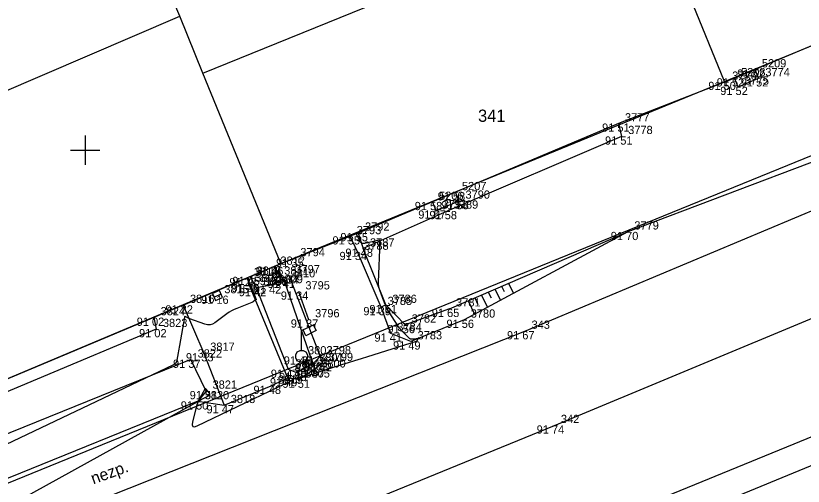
# Model space of a CAD drawing. Extents: x -711081 to -709338, y -1025122 to -1024092.
# Drawn here: x -710427.36 to -710400.55, y -1024786.44 to -1024770.42 of the extents above; entities that cross this region are included whole.
import ezdxf

# ---------------------------------------------------------------- set-up
doc = ezdxf.new("R2010")
doc.units = 0
for name, color, linetype in [('Ex_Minor Contours', 7, 'Continuous'), ('Z_anglicke_dvorky', 7, 'Continuous'), ('Z_body', 7, 'Continuous'), ('Z_body_cisla', 7, 'Continuous'), ('Z_body_vysky_redukovane', 7, 'Continuous'), ('Z_budova', 7, 'Continuous'), ('Z_hektometricka_sit', 7, 'Continuous'), ('Z_hrany_paty', 7, 'Continuous'), ('Z_katastr_cisla_stavebni', 7, 'Continuous'), ('Z_katastr_hranice', 7, 'Continuous'), ('Z_katastr_hranice_katastralniho_uzemi', 7, 'Continuous'), ('Z_katastr_vnitrni_kresba', 7, 'Continuous'), ('Z_komunikace', 7, 'Continuous'), ('Z_komunikace_osa', 7, 'Continuous'), ('Z_obruba', 7, 'Continuous'), ('Z_pilire', 7, 'Continuous'), ('Z_popisy', 7, 'Continuous'), ('Z_rozhranni', 7, 'Continuous'), ('Z_site_kanalizace_znaky', 7, 'Continuous'), ('Z_site_vo_znaky', 7, 'Continuous'), ('Z_technicke_srafy', 7, 'Continuous'), ('Z_vstupy', 7, 'Continuous'), ('Z_zabradli', 7, 'Continuous'), ('Z_zelen_obvod', 7, 'Continuous')]:
    doc.layers.add(name, color=color, linetype=linetype)

# ---------------------------------------------------------------- blocks, each defined once
blk = doc.blocks.new('POINT_DISPLAY')
blk.add_line((0, 0), (0, 0))
blk = doc.blocks.new('Z13')
for p, q in [((0, 0.88), (0.45, 1.1)), ((0, 0.2), (0, 0.88)), ((0.15, 0.7), (0.05, 0.9)), ((0.5, 0.88), (0.15, 0.7)), ((0.4, 1.07), (0.5, 0.88)), ((-0.2, 0.05), (-0.15, 0.15)), ((-0.2, -0.05), (-0.2, 0.05)), ((-0.15, 0.15), (-0.05, 0.2)), ((-0.05, 0.2), (0.05, 0.2)), ((0.05, 0.2), (0.15, 0.15)), ((0.15, 0.15), (0.2, 0.05)), ((0.2, 0.05), (0.2, -0.05)), ((-0.15, -0.15), (-0.2, -0.05)), ((-0.05, -0.2), (-0.15, -0.15)), ((0.05, -0.2), (-0.05, -0.2)), ((0.15, -0.15), (0.05, -0.2)), ((0.2, -0.05), (0.15, -0.15))]:
    blk.add_line(p, q)
blk = doc.blocks.new('Z46260')
for p, q in [((0.13, 0.13), (-0.13, 0.13)), ((-0.13, 0.13), (-0.13, -0.13)), ((0.13, 0), (-0.13, 0)), ((0.13, -0.13), (0.13, 0.13)), ((-0.13, -0.13), (0.13, -0.13))]:
    blk.add_line(p, q)

msp = doc.modelspace()

# ---------------------------------------------------------------- linework, layer by layer
at = {"layer": 'Ex_Minor Contours'}
for points in [[(-710427.707, -1024787.173), (-710421.268, -1024783.61), (-710421.214, -1024783.58), (-710421.16, -1024783.551), (-710421.106, -1024783.521), (-710421.051, -1024783.493), (-710420.78, -1024783.349), (-710420.758, -1024783.333), (-710420.749, -1024783.315), (-710420.751, -1024783.295), (-710420.765, -1024783.272), (-710420.879, -1024783.135), (-710420.882, -1024783.132), (-710420.885, -1024783.13), (-710420.889, -1024783.128), (-710420.893, -1024783.127), (-710420.909, -1024783.125), (-710420.913, -1024783.125), (-710420.916, -1024783.126), (-710420.919, -1024783.128), (-710420.921, -1024783.131), (-710421.099, -1024783.443), (-710421.128, -1024783.497), (-710421.152, -1024783.553), (-710421.173, -1024783.61), (-710421.191, -1024783.669), (-710421.342, -1024784.253), (-710421.355, -1024784.349), (-710421.333, -1024784.403), (-710421.276, -1024784.414), (-710421.184, -1024784.383), (-710418.435, -1024783.066), (-710418.395, -1024783.047), (-710418.355, -1024783.028), (-710418.315, -1024783.009), (-710418.275, -1024782.991), (-710418.069, -1024782.896), (-710418.051, -1024782.888), (-710418.034, -1024782.878), (-710418.018, -1024782.868), (-710418.003, -1024782.856), (-710417.941, -1024782.809), (-710417.925, -1024782.798), (-710417.908, -1024782.788), (-710417.891, -1024782.78), (-710417.873, -1024782.773), (-710417.781, -1024782.745), (-710417.762, -1024782.74), (-710417.743, -1024782.736), (-710417.724, -1024782.733), (-710417.704, -1024782.731), (-710417.626, -1024782.727), (-710417.607, -1024782.725), (-710417.588, -1024782.723), (-710417.569, -1024782.718), (-710417.55, -1024782.713), (-710416.258, -1024782.301), (-710416.037, -1024782.231), (-710415.815, -1024782.16), (-710415.593, -1024782.09), (-710415.371, -1024782.02), (-710413.718, -1024781.498), (-710413.707, -1024781.493), (-710413.697, -1024781.487), (-710413.69, -1024781.479), (-710413.683, -1024781.469), (-710413.661, -1024781.426), (-710413.658, -1024781.417), (-710413.659, -1024781.411), (-710413.664, -1024781.408), (-710413.674, -1024781.409), (-710413.801, -1024781.435), (-710413.814, -1024781.437), (-710413.828, -1024781.439), (-710413.841, -1024781.439), (-710413.855, -1024781.438), (-710413.91, -1024781.433), (-710413.923, -1024781.43), (-710413.935, -1024781.426), (-710413.946, -1024781.419), (-710413.956, -1024781.41), (-710414.206, -1024781.157), (-710414.25, -1024781.11), (-710414.291, -1024781.062), (-710414.329, -1024781.011), (-710414.365, -1024780.958), (-710414.73, -1024780.387), (-710414.736, -1024780.377), (-710414.742, -1024780.366), (-710414.746, -1024780.355), (-710414.751, -1024780.344), (-710414.766, -1024780.299), (-710414.77, -1024780.287), (-710414.774, -1024780.276), (-710414.778, -1024780.265), (-710414.782, -1024780.253), (-710414.806, -1024780.192), (-710414.817, -1024780.163), (-710414.828, -1024780.135), (-710414.967, -1024779.763), (-710414.988, -1024779.696), (-710415.003, -1024779.628), (-710415.01, -1024779.558), (-710415.011, -1024779.488), (-710414.958, -1024778.104), (-710414.959, -1024778.099), (-710414.959, -1024778.094), (-710414.961, -1024778.09), (-710414.963, -1024778.086), (-710414.974, -1024778.069), (-710414.977, -1024778.066), (-710414.98, -1024778.064), (-710414.984, -1024778.063), (-710414.988, -1024778.063), (-710415.481, -1024778.176), (-710415.527, -1024778.181), (-710415.566, -1024778.171), (-710415.599, -1024778.148), (-710415.626, -1024778.111), (-710415.768, -1024777.848)], [(-710419.467, -1024779.345), (-710419.427, -1024779.479), (-710419.423, -1024779.49), (-710419.418, -1024779.501), (-710419.413, -1024779.512), (-710419.407, -1024779.522), (-710419.381, -1024779.562), (-710419.375, -1024779.572), (-710419.37, -1024779.582), (-710419.365, -1024779.593), (-710419.36, -1024779.604), (-710419.18, -1024780.085), (-710419.18, -1024780.088), (-710419.18, -1024780.09), (-710419.181, -1024780.092), (-710419.184, -1024780.094), (-710419.198, -1024780.102), (-710419.206, -1024780.107), (-710419.27, -1024780.153), (-710419.281, -1024780.161), (-710419.293, -1024780.168), (-710419.306, -1024780.174), (-710419.319, -1024780.18), (-710419.837, -1024780.386), (-710419.926, -1024780.424), (-710420.012, -1024780.469), (-710420.096, -1024780.518), (-710420.176, -1024780.573), (-710420.583, -1024780.873), (-710420.662, -1024780.919), (-710420.745, -1024780.942), (-710420.832, -1024780.943), (-710420.921, -1024780.922), (-710421.432, -1024780.738), (-710421.45, -1024780.731), (-710421.469, -1024780.723), (-710421.486, -1024780.715), (-710421.504, -1024780.706), (-710421.573, -1024780.669), (-710421.589, -1024780.663), (-710421.601, -1024780.664), (-710421.61, -1024780.673), (-710421.615, -1024780.689), (-710421.783, -1024781.649), (-710421.794, -1024781.711), (-710421.805, -1024781.773), (-710421.817, -1024781.835), (-710421.828, -1024781.897), (-710421.876, -1024782.145), (-710421.893, -1024782.202), (-710421.922, -1024782.251), (-710421.962, -1024782.291), (-710422.013, -1024782.323), (-710428.65, -1024785.474)]]:
    msp.add_lwpolyline(points, dxfattribs=at)
at = {"layer": 'Z_anglicke_dvorky'}
for p, q in [((-710412.27, -1024776.73), (-710412.39, -1024776.43)), ((-710413.05, -1024777.05), (-710413.17, -1024776.76)), ((-710412.27, -1024776.73), (-710413.05, -1024777.05))]:
    msp.add_line(p, q, dxfattribs=at)
at = {"layer": 'Z_budova'}
for p, q in [((-710391.74, -1024767.88), (-710402.19, -1024772.25)), ((-710402.19, -1024772.25), (-710402.89, -1024772.55)), ((-710402.89, -1024772.55), (-710403.2, -1024772.67)), ((-710403.2, -1024772.67), (-710406.84, -1024774.09)), ((-710406.84, -1024774.09), (-710412.39, -1024776.43)), ((-710412.39, -1024776.43), (-710413.17, -1024776.76)), ((-710413.17, -1024776.76), (-710415.7, -1024777.82)), ((-710415.7, -1024777.82), (-710415.97, -1024777.93)), ((-710417.89, -1024778.69), (-710418.58, -1024778.97)), ((-710418.58, -1024778.97), (-710419.38, -1024779.31)), ((-710419.38, -1024779.31), (-710419.48, -1024779.35)), ((-710421.66, -1024780.28), (-710422.66, -1024780.7)), ((-710422.66, -1024780.7), (-710434.97, -1024785.87))]:
    msp.add_line(p, q, dxfattribs=at)
at = {"layer": 'Z_hektometricka_sit'}
for p, q in [((-710425, -1024774.5), (-710425, -1024775.5)), ((-710425.5, -1024775), (-710424.5, -1024775))]:
    msp.add_line(p, q, dxfattribs=at)
at = {"layer": 'Z_hrany_paty'}
for p, q in [((-710412.59, -1024780.4), (-710406.52, -1024777.78)), ((-710414.76, -1024780.27), (-710414.1, -1024780.95)), ((-710412.59, -1024780.4), (-710414.1, -1024780.95))]:
    msp.add_line(p, q, dxfattribs=at)
at = {"layer": 'Z_katastr_hranice'}
for p, q in [((-710403.23, -1024772.66), (-710410.92, -1024753.76)), ((-710445.08, -1024804.13), (-710335.33, -1024759.07)), ((-710421.78, -1024770.44), (-710424.27, -1024764.36)), ((-710403.23, -1024772.66), (-710391.73, -1024767.93)), ((-710420.99, -1024772.38), (-710421.78, -1024770.44)), ((-710418.34, -1024778.86), (-710420.99, -1024772.38)), ((-710418.34, -1024778.86), (-710403.23, -1024772.66)), ((-710434.97, -1024785.86), (-710418.34, -1024778.86))]:
    msp.add_line(p, q, dxfattribs=at)
at = {"layer": 'Z_katastr_hranice_katastralniho_uzemi'}
msp.add_line((-710392.31, -1024771.94), (-710496.32, -1024814.35), dxfattribs=at)
msp.add_line((-710392.31, -1024771.94), (-710496.32, -1024814.35), dxfattribs=at)
at = {"layer": 'Z_katastr_vnitrni_kresba'}
for p, q in [((-710420.99, -1024772.38), (-710411.07, -1024768.34)), ((-710430.74, -1024774.29), (-710421.78, -1024770.44))]:
    msp.add_line(p, q, dxfattribs=at)
at = {"layer": 'Z_komunikace'}
for p, q in [((-710410.03, -1024781.16), (-710397.51, -1024775.91)), ((-710425.21, -1024787.18), (-710410.03, -1024781.16)), ((-710407.85, -1024787.85), (-710398.4, -1024783.99))]:
    msp.add_line(p, q, dxfattribs=at)
at = {"layer": 'Z_komunikace_osa'}
for p, q in [((-710409.02, -1024784.37), (-710396.52, -1024779.17)), ((-710424.17, -1024790.56), (-710409.02, -1024784.37))]:
    msp.add_line(p, q, dxfattribs=at)
at = {"layer": 'Z_obruba'}
for p, q in [((-710415.7, -1024777.82), (-710415.53, -1024778.35)), ((-710414.76, -1024780.27), (-710415.53, -1024778.35)), ((-710419.38, -1024779.31), (-710419.16, -1024779.69)), ((-710418.23, -1024779.41), (-710417.25, -1024782.27)), ((-710418.07, -1024782.47), (-710419.16, -1024779.69)), ((-710414.76, -1024780.27), (-710414.92, -1024780.34)), ((-710417.25, -1024782.27), (-710417, -1024782.02)), ((-710417.79, -1024782.58), (-710418.07, -1024782.47)), ((-710417.25, -1024782.27), (-710417.79, -1024782.58))]:
    msp.add_line(p, q, dxfattribs=at)
at = {"layer": 'Z_pilire'}
for p, q in [((-710402.07, -1024772.55), (-710402.19, -1024772.25)), ((-710402.77, -1024772.84), (-710402.89, -1024772.55)), ((-710402.77, -1024772.84), (-710402.07, -1024772.55))]:
    msp.add_line(p, q, dxfattribs=at)
at = {"layer": 'Z_rozhranni'}
for p, q in [((-710406.84, -1024774.09), (-710406.74, -1024774.53)), ((-710397.62, -1024774.41), (-710406.52, -1024777.78)), ((-710406.74, -1024774.53), (-710412.67, -1024777.07)), ((-710412.67, -1024777.07), (-710415.53, -1024778.35)), ((-710406.52, -1024777.78), (-710412.09, -1024780.77)), ((-710415.73, -1024778.46), (-710415.97, -1024777.93)), ((-710414.92, -1024780.34), (-710415.73, -1024778.46)), ((-710418.23, -1024779.41), (-710418.58, -1024778.97)), ((-710419.48, -1024779.35), (-710419.43, -1024779.55)), ((-710418.65, -1024779.6), (-710418.23, -1024779.41)), ((-710418.06, -1024779.26), (-710418.23, -1024779.41)), ((-710418.06, -1024779.26), (-710417, -1024782.02)), ((-710418.1, -1024782.76), (-710419.43, -1024779.55)), ((-710418.65, -1024779.6), (-710419.16, -1024779.69)), ((-710421.66, -1024780.28), (-710420.96, -1024781.91)), ((-710414.59, -1024781.24), (-710414.92, -1024780.34)), ((-710422.66, -1024780.7), (-710422.58, -1024781.09)), ((-710412.09, -1024780.77), (-710413.91, -1024781.51)), ((-710422.58, -1024781.09), (-710434.77, -1024786.21)), ((-710413.91, -1024781.51), (-710414.59, -1024781.24)), ((-710420.96, -1024781.91), (-710420.26, -1024783.68)), ((-710417, -1024782.02), (-710416.93, -1024782.25)), ((-710417.19, -1024782.47), (-710417.72, -1024782.81)), ((-710416.93, -1024782.25), (-710417.19, -1024782.47)), ((-710418.1, -1024782.76), (-710418.66, -1024783.02)), ((-710417.72, -1024782.81), (-710418.1, -1024782.76)), ((-710420.26, -1024783.68), (-710418.66, -1024783.02)), ((-710421.16, -1024783.55), (-710433.33, -1024788.48)), ((-710421.16, -1024783.55), (-710420.26, -1024783.68))]:
    msp.add_line(p, q, dxfattribs=at)
at = {"layer": 'Z_technicke_srafy'}
for p, q in [((-710411.05, -1024779.73), (-710410.86, -1024780.11)), ((-710410.82, -1024779.63), (-710410.73, -1024779.81)), ((-710410.59, -1024779.54), (-710410.42, -1024779.87)), ((-710411.73, -1024780.03), (-710411.63, -1024780.25)), ((-710411.51, -1024779.93), (-710411.3, -1024780.35)), ((-710411.28, -1024779.83), (-710411.18, -1024780.03)), ((-710411.96, -1024780.13), (-710411.74, -1024780.58))]:
    msp.add_line(p, q, dxfattribs=at)
at = {"layer": 'Z_vstupy'}
for p, q in [((-710417.89, -1024778.69), (-710415.97, -1024777.93)), ((-710421.66, -1024780.28), (-710419.48, -1024779.35))]:
    msp.add_line(p, q, dxfattribs=at)
at = {"layer": 'Z_zabradli'}
msp.add_line((-710417.73, -1024779.81), (-710417.39, -1024780.76), dxfattribs=at)
at = {"layer": 'Z_zelen_obvod'}
for p, q in [((-710421.4, -1024782.13), (-710433.91, -1024787.19)), ((-710420.88, -1024783.2), (-710421.4, -1024782.13)), ((-710420.88, -1024783.2), (-710421.16, -1024783.55))]:
    msp.add_line(p, q, dxfattribs=at)

# ---------------------------------------------------------------- block references
at = {"layer": 'Z_body'}
for p in [(-710402.19, -1024772.25), (-710402.89, -1024772.55), (-710402.07, -1024772.55), (-710403.2, -1024772.67), (-710402.77, -1024772.84), (-710406.84, -1024774.09), (-710406.74, -1024774.53), (-710412.39, -1024776.43), (-710413.17, -1024776.76), (-710412.27, -1024776.73), (-710413.05, -1024777.05), (-710412.67, -1024777.07), (-710415.7, -1024777.82), (-710406.52, -1024777.78), (-710415.97, -1024777.93), (-710415.53, -1024778.35), (-710417.89, -1024778.69), (-710415.73, -1024778.46), (-710418.58, -1024778.97), (-710419.48, -1024779.35), (-710419.38, -1024779.31), (-710418.45, -1024779.31), (-710418.23, -1024779.41), (-710418.06, -1024779.26), (-710419.43, -1024779.55), (-710419.16, -1024779.69), (-710418.65, -1024779.6), (-710420.49, -1024779.95), (-710417.73, -1024779.81), (-710421.66, -1024780.28), (-710414.76, -1024780.27), (-710414.92, -1024780.34), (-710412.59, -1024780.4), (-710422.66, -1024780.7), (-710417.39, -1024780.76), (-710412.09, -1024780.77), (-710422.58, -1024781.09), (-710414.1, -1024780.95), (-710414.59, -1024781.24), (-710410.03, -1024781.16), (-710413.91, -1024781.51), (-710420.96, -1024781.91), (-710421.4, -1024782.13), (-710417.63, -1024782.02), (-710417, -1024782.02), (-710418.07, -1024782.47), (-710417.25, -1024782.27), (-710417.19, -1024782.47), (-710416.93, -1024782.25), (-710417.79, -1024782.58), (-710418.1, -1024782.76), (-710417.72, -1024782.81), (-710420.88, -1024783.2), (-710418.66, -1024783.02), (-710421.16, -1024783.55), (-710420.26, -1024783.68), (-710409.02, -1024784.37)]:
    msp.add_blockref('POINT_DISPLAY', p, dxfattribs=at)
at = {"layer": 'Z_site_kanalizace_znaky', "rotation": 23.399999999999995}
for p in [(-710418.45, -1024779.31), (-710420.49, -1024779.95)]:
    msp.add_blockref('Z46260', p, dxfattribs=at)
at = {"layer": 'Z_site_vo_znaky'}
msp.add_blockref('Z13', (-710417.63, -1024782.02), dxfattribs=at)

# ---------------------------------------------------------------- texts
at = {"layer": 'Z_body_cisla'}
for s, p in [('5209', (-710401.96, -1024772.18)), ('5208', (-710402.67, -1024772.48)), ('3774', (-710401.84, -1024772.48)), ('3776', (-710402.97, -1024772.6)), ('3775', (-710402.55, -1024772.77)), ('3777', (-710406.62, -1024774.02)), ('3778', (-710406.51, -1024774.45)), ('5207', (-710412.17, -1024776.36)), ('5206', (-710412.95, -1024776.69)), ('3790', (-710412.05, -1024776.65)), ('3791', (-710412.83, -1024776.98)), ('3789', (-710412.45, -1024776.99)), ('3793', (-710415.75, -1024777.86)), ('3792', (-710415.47, -1024777.74)), ('3779', (-710406.3, -1024777.7)), ('3788', (-710415.5, -1024778.39)), ('3787', (-710415.3, -1024778.28)), ('3794', (-710417.67, -1024778.61)), ('3812', (-710418.35, -1024778.9)), ('3813', (-710419.16, -1024779.24)), ('3811', (-710418.22, -1024779.24)), ('3797', (-710417.84, -1024779.19)), ('3814', (-710419.25, -1024779.28)), ('3807', (-710419.21, -1024779.48)), ('3809', (-710418.42, -1024779.53)), ('3810', (-710418, -1024779.33)), ('3808', (-710418.93, -1024779.61)), ('3795', (-710417.5, -1024779.74)), ('3815', (-710420.26, -1024779.87)), ('3816', (-710421.43, -1024780.2)), ('3785', (-710414.7, -1024780.27)), ('3786', (-710414.54, -1024780.2)), ('3781', (-710412.37, -1024780.32)), ('3824', (-710422.43, -1024780.62)), ('3796', (-710417.17, -1024780.69)), ('3782', (-710413.88, -1024780.87)), ('3780', (-710411.87, -1024780.7)), ('3823', (-710422.35, -1024781.02)), ('343', (-710409.8, -1024781.08)), ('3784', (-710414.37, -1024781.16)), ('3783', (-710413.68, -1024781.44)), ('3817', (-710420.74, -1024781.83)), ('3802', (-710417.41, -1024781.95)), ('3798', (-710416.78, -1024781.95)), ('3822', (-710421.17, -1024782.06)), ('3801', (-710417.03, -1024782.2)), ('3799', (-710416.71, -1024782.18)), ('3804', (-710417.84, -1024782.4)), ('3800', (-710416.96, -1024782.4)), ('3806', (-710417.88, -1024782.69)), ('3803', (-710417.56, -1024782.5)), ('3805', (-710417.5, -1024782.74)), ('3819', (-710418.43, -1024782.95)), ('3821', (-710420.66, -1024783.12)), ('3820', (-710420.93, -1024783.48)), ('3818', (-710420.04, -1024783.61)), ('342', (-710408.8, -1024784.29))]:
    msp.add_text(s, height=0.28, dxfattribs=at).set_placement(p)
at = {"layer": 'Z_body_vysky_redukovane'}
for s, p in [('91 52', (-710402.797, -1024772.53)), ('91 52', (-710403.497, -1024772.83)), ('91 52', (-710402.677, -1024772.83)), ('91 50', (-710403.783, -1024772.95)), ('91 52', (-710403.377, -1024773.12)), ('91 51', (-710407.4, -1024774.37)), ('91 51', (-710407.3, -1024774.81)), ('91 58', (-710412.997, -1024776.71)), ('91 58', (-710413.777, -1024777.04)), ('91 58', (-710412.877, -1024777.01)), ('91 57', (-710413.657, -1024777.33)), ('91 58', (-710413.277, -1024777.35)), ('91 55', (-710416.307, -1024778.1)), ('91 70', (-710407.103, -1024778.06)), ('91 35', (-710416.577, -1024778.21)), ('91 48', (-710416.137, -1024778.63)), ('91 35', (-710418.497, -1024778.97)), ('91 34', (-710416.337, -1024778.74)), ('91 46', (-710419.187, -1024779.25)), ('91 22', (-710420.087, -1024779.63)), ('91 45', (-710419.987, -1024779.59)), ('91 26', (-710419.057, -1024779.59)), ('91 41', (-710418.79, -1024779.69)), ('91 34', (-710418.667, -1024779.54)), ('91 20', (-710420.013, -1024779.83)), ('91 42', (-710419.767, -1024779.97)), ('91 42', (-710419.257, -1024779.88)), ('91 16', (-710421.05, -1024780.23)), ('91 34', (-710418.337, -1024780.09)), ('91 22', (-710422.267, -1024780.56)), ('91 51', (-710415.32, -1024780.55)), ('91 39', (-710415.527, -1024780.62)), ('91 65', (-710413.197, -1024780.68)), ('91 02', (-710423.243, -1024780.98)), ('91 37', (-710417.997, -1024781.04)), ('91 56', (-710412.697, -1024781.05)), ('91 02', (-710423.163, -1024781.37)), ('91 56', (-710414.707, -1024781.23)), ('91 41', (-710415.15, -1024781.52)), ('91 67', (-710410.637, -1024781.44)), ('91 49', (-710414.517, -1024781.79)), ('91 33', (-710421.567, -1024782.19)), ('91 37', (-710422.007, -1024782.41)), ('91 46', (-710418.237, -1024782.3)), ('91 36', (-710417.607, -1024782.3)), ('91 47', (-710418.677, -1024782.75)), ('91 47', (-710417.857, -1024782.55)), ('91 47', (-710417.797, -1024782.75)), ('91 42', (-710417.537, -1024782.53)), ('91 48', (-710418.397, -1024782.86)), ('91 49', (-710418.707, -1024783.04)), ('91 51', (-710418.28, -1024783.09)), ('91 51', (-710421.44, -1024783.48)), ('91 48', (-710419.267, -1024783.3)), ('91 50', (-710421.743, -1024783.83)), ('91 47', (-710420.867, -1024783.96)), ('91 74', (-710409.627, -1024784.65))]:
    msp.add_text(s, height=0.28, dxfattribs=at).set_placement(p)
at = {"layer": 'Z_katastr_cisla_stavebni'}
msp.add_text('341', height=0.4175, dxfattribs=at).set_placement((-710411.622, -1024774.034))
at = {"layer": 'Z_popisy'}
msp.add_text('nezp.', height=0.4, rotation=19.8, dxfattribs=at).set_placement((-710424.72, -1024786.38))

doc.saveas('drawing.dxf')
